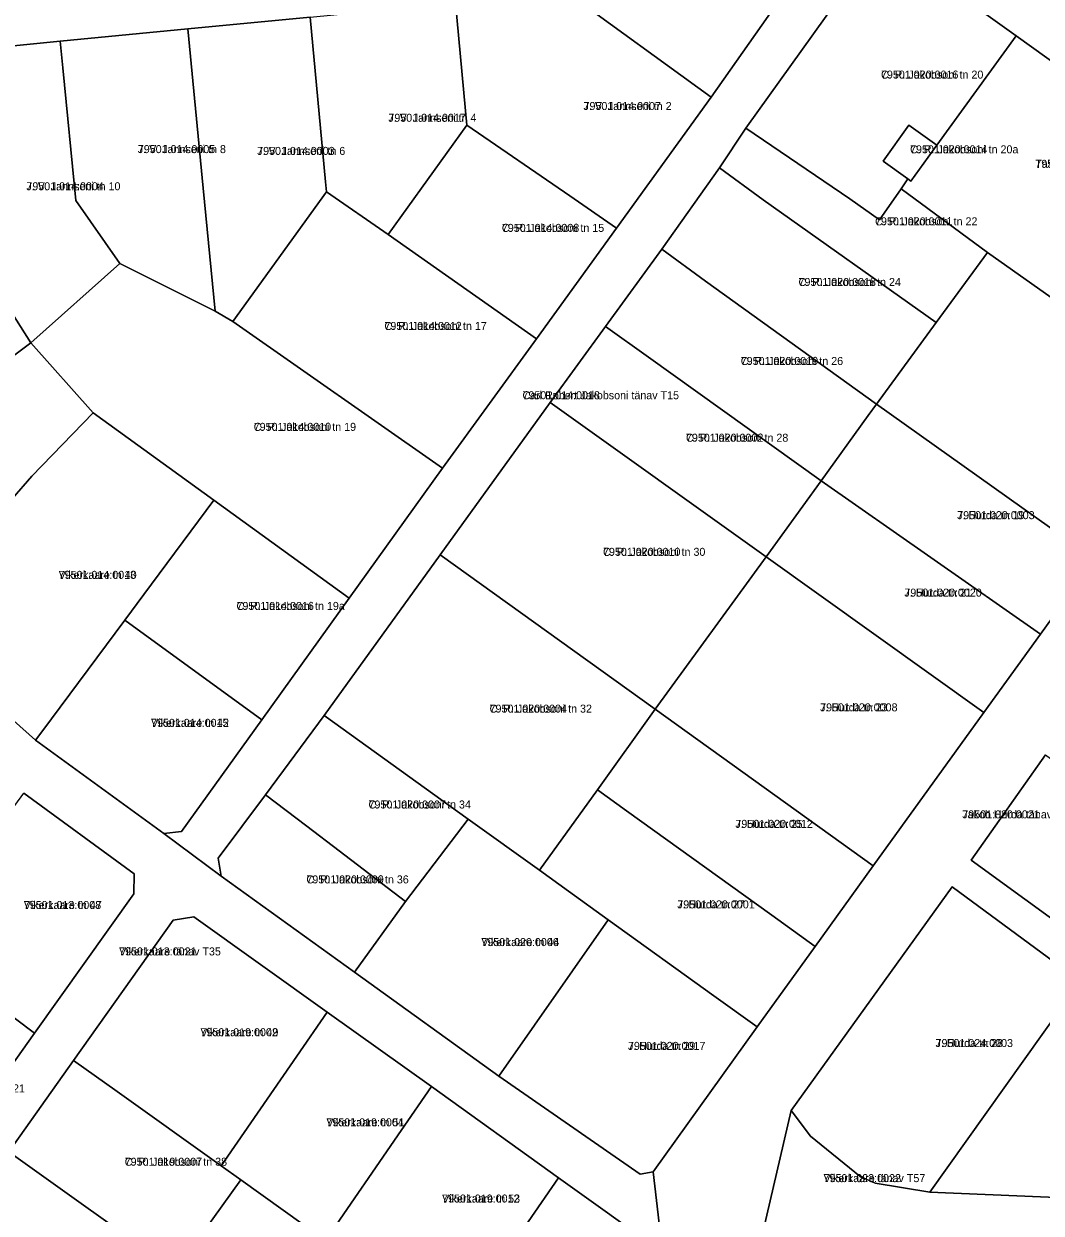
# Model space of a CAD drawing. Extents: x 643847 to 663718, y 6468443 to 6482775.
# Drawn here: x 657889.4 to 658080, y 6474191 to 6474413.9 of the extents above; entities that cross this region are included whole.
import ezdxf

# ---------------------------------------------------------------- set-up
doc = ezdxf.new("R2010")
doc.units = 0
for name, color, linetype in [('L_AADRESS', 7, 'Continuous'), ('PIIR', 7, 'Continuous'), ('TUNNUS', 7, 'Continuous')]:
    doc.layers.add(name, color=color, linetype=linetype)

msp = doc.modelspace()

# ---------------------------------------------------------------- linework, layer by layer
at = {"layer": 'PIIR'}
for points in [[(658104.07, 6474390.98), (658075.3, 6474411.63), (658050.05, 6474429.75), (658042.68, 6474434.98), (658014.36, 6474455.26), (658024.5, 6474469.04), (658038.19, 6474459.42), (658060.05, 6474443.5), (658086.11, 6474424.94)], [(658042.68, 6474434.98), (658018.17, 6474400.14), (657991.14, 6474419.81)], [(657943.04, 6474415.13), (657920.12, 6474412.91), (657896.24, 6474410.59), (657872.36, 6474408.27), (657848.46, 6474405.95), (657814.53, 6474402.66), (657805.44, 6474401.74), (657774.44, 6474398.78), (657749.86, 6474396.48), (657719.99, 6474393.65), (657712.03, 6474392.9), (657682.17, 6474390.07), (657654.81, 6474387.33)], [(658009.06, 6474183.69), (658007.33, 6474198.74), (658026.79, 6474225.9), (658037.65, 6474240.99), (658048.52, 6474256.11), (658069.28, 6474284.81), (658079.88, 6474299.52), (658089.98, 6474313.55)], [(657866.85, 6474301.71), (657891.58, 6474279.62), (657915.62, 6474262.13), (657926.36, 6474254.14), (657951.36, 6474236.17), (657978.39, 6474216.69), (658004.87, 6474198.31), (658007.33, 6474198.74), (658009.06, 6474183.69), (657989.59, 6474197.65), (657965.78, 6474214.73), (657946.25, 6474228.68), (657921.25, 6474246.57), (657917.38, 6474245.89), (657898.73, 6474219.63), (657886.59, 6474202.53)], [(658080.84, 6474276.92), (658066.86, 6474257.16), (658097.72, 6474234.74)], [(657868.11, 6474191.95), (657891.43, 6474224.75), (657910.01, 6474250.88), (657910.09, 6474254.61), (657889.39, 6474269.74)], [(658087.29, 6474234.46), (658063.34, 6474252.18), (658033.15, 6474210.25), (658027.17, 6474184.48)]]:
    msp.add_lwpolyline(points, dxfattribs=at)
for points in [[(658042.68, 6474434.98), (658050.05, 6474429.75), (658024.68, 6474394.3), (658019.72, 6474386.9), (658008.92, 6474371.61), (657998.38, 6474357.15), (657988, 6474342.93), (657967.41, 6474314.34), (657945.66, 6474284.26), (657934.67, 6474269.42), (657925.8, 6474257.54), (657926.36, 6474254.14), (657915.62, 6474262.13), (657918.97, 6474262.55), (657933.98, 6474283.48), (657950.34, 6474306.23), (657967.86, 6474330.6), (657985.44, 6474354.87), (658000.43, 6474375.6), (658018.17, 6474400.14)], [(658050.05, 6474429.75), (658075.3, 6474411.63), (658060.48, 6474391.14), (658055.2, 6474394.85), (658050.41, 6474388.14), (658055.03, 6474384.82), (658053.75, 6474382.96), (658049.7, 6474377.11), (658044.15, 6474381.09), (658024.68, 6474394.3)], [(657991.14, 6474419.81), (658018.17, 6474400.14), (658000.43, 6474375.6), (657991.67, 6474381.63), (657972.37, 6474394.9), (657970.3, 6474417.79)], [(657943.04, 6474415.13), (657970.3, 6474417.79), (657972.37, 6474394.9), (657957.64, 6474374.36), (657946.12, 6474382.4), (657945.92, 6474384.24)], [(657943.04, 6474415.13), (657945.92, 6474384.24), (657946.12, 6474382.4), (657928.54, 6474358.09), (657925.27, 6474360.03), (657923.03, 6474383.05), (657920.12, 6474412.91)], [(657920.12, 6474412.91), (657923.03, 6474383.05), (657925.27, 6474360.03), (657907.41, 6474368.96), (657899.14, 6474380.73), (657896.72, 6474405.61), (657896.24, 6474410.59)], [(658104.07, 6474390.98), (658082.95, 6474361.86), (658069.96, 6474371.03), (658053.75, 6474382.96), (658055.03, 6474384.82), (658055.61, 6474384.4), (658060.48, 6474391.14), (658075.3, 6474411.63)], [(657896.24, 6474410.59), (657896.72, 6474405.61), (657899.14, 6474380.73), (657907.41, 6474368.96), (657890.73, 6474354.06), (657880.98, 6474369.42), (657875.26, 6474378.15), (657872.84, 6474403.3), (657872.36, 6474408.27)], [(657985.44, 6474354.87), (657957.64, 6474374.36), (657972.37, 6474394.9), (657991.67, 6474381.63), (658000.43, 6474375.6)], [(658024.68, 6474394.3), (658044.15, 6474381.09), (658049.7, 6474377.11), (658053.75, 6474382.96), (658069.96, 6474371.03), (658060.32, 6474357.9), (658027.94, 6474380.89), (658019.72, 6474386.9)], [(658055.2, 6474394.85), (658060.48, 6474391.14), (658055.61, 6474384.4), (658055.03, 6474384.82), (658050.41, 6474388.14)], [(658019.72, 6474386.9), (658027.94, 6474380.89), (658060.32, 6474357.9), (658049.16, 6474342.58), (658017.12, 6474365.66), (658008.92, 6474371.61)], [(657967.86, 6474330.6), (657928.54, 6474358.09), (657946.12, 6474382.4), (657957.64, 6474374.36), (657985.44, 6474354.87)], [(658008.92, 6474371.61), (658017.12, 6474365.66), (658049.16, 6474342.58), (658047.62, 6474340.46), (658038.81, 6474328.26), (658006.42, 6474351.41), (657998.38, 6474357.15)], [(657835.99, 6474343.33), (657844.71, 6474348.24), (657868.42, 6474362.2), (657880.98, 6474369.42), (657890.73, 6474354.06), (657878.33, 6474344.85), (657857.35, 6474328.01), (657849.55, 6474321.76)], [(658089.98, 6474313.55), (658049.16, 6474342.58), (658060.32, 6474357.9), (658069.96, 6474371.03), (658082.95, 6474361.86), (658110.68, 6474342.28)], [(657950.34, 6474306.23), (657925, 6474324.6), (657902.41, 6474340.99), (657890.73, 6474354.06), (657907.41, 6474368.96), (657925.27, 6474360.03), (657928.54, 6474358.09), (657967.86, 6474330.6)], [(657998.38, 6474357.15), (658006.42, 6474351.41), (658038.81, 6474328.26), (658028.47, 6474313.97), (657988, 6474342.93)], [(657849.55, 6474321.76), (657857.35, 6474328.01), (657878.33, 6474344.85), (657890.73, 6474354.06), (657902.41, 6474340.99), (657890.93, 6474329.12), (657887.19, 6474324.86), (657866.85, 6474301.71)], [(657988, 6474342.93), (658028.47, 6474313.97), (658007.7, 6474285.42), (657967.41, 6474314.34)], [(658079.88, 6474299.52), (658038.81, 6474328.26), (658047.62, 6474340.46), (658049.16, 6474342.58), (658089.98, 6474313.55)], [(657866.85, 6474301.71), (657887.19, 6474324.86), (657890.93, 6474329.12), (657902.41, 6474340.99), (657925, 6474324.6), (657911.87, 6474306.95), (657908.3, 6474302.15), (657892.78, 6474281.22), (657891.58, 6474279.62)], [(658079.88, 6474299.52), (658069.28, 6474284.81), (658028.47, 6474313.97), (658038.81, 6474328.26)], [(657925, 6474324.6), (657950.34, 6474306.23), (657933.98, 6474283.48), (657908.3, 6474302.15), (657911.87, 6474306.95)], [(658007.7, 6474285.42), (657996.86, 6474270.35), (657986, 6474255.27), (657972.66, 6474264.85), (657945.66, 6474284.26), (657967.41, 6474314.34)], [(658048.52, 6474256.11), (658007.7, 6474285.42), (658028.47, 6474313.97), (658069.28, 6474284.81)], [(657908.3, 6474302.15), (657933.98, 6474283.48), (657918.97, 6474262.55), (657915.62, 6474262.13), (657891.58, 6474279.62), (657892.78, 6474281.22)], [(658037.65, 6474240.99), (658029.53, 6474246.83), (658002.3, 6474266.43), (657996.86, 6474270.35), (658007.7, 6474285.42), (658048.52, 6474256.11)], [(657972.66, 6474264.85), (657960.88, 6474249.41), (657948.46, 6474258.89), (657942.43, 6474263.5), (657934.67, 6474269.42), (657945.66, 6474284.26)], [(658080.84, 6474276.92), (658111.82, 6474254.23), (658097.72, 6474234.74), (658066.86, 6474257.16)], [(657910.09, 6474254.61), (657910.01, 6474250.88), (657891.43, 6474224.75), (657887.84, 6474227.43), (657875.34, 6474236.73), (657868.69, 6474241.89), (657883.59, 6474261.82), (657889.39, 6474269.74)], [(657942.43, 6474263.5), (657948.46, 6474258.89), (657960.88, 6474249.41), (657951.36, 6474236.17), (657926.36, 6474254.14), (657925.8, 6474257.54), (657934.67, 6474269.42)], [(658026.79, 6474225.9), (658018.68, 6474231.74), (657998.88, 6474246), (657991.44, 6474251.35), (657986, 6474255.27), (657996.86, 6474270.35), (658002.3, 6474266.43), (658029.53, 6474246.83), (658037.65, 6474240.99)], [(657951.36, 6474236.17), (657960.88, 6474249.41), (657972.66, 6474264.85), (657986, 6474255.27), (657991.44, 6474251.35), (657998.88, 6474246), (657978.39, 6474216.69)], [(658063.34, 6474252.18), (658087.29, 6474234.46), (658059.17, 6474194.95), (658048.87, 6474196.63), (658046.08, 6474197.88), (658036.76, 6474205.47), (658033.15, 6474210.25)], [(657921.25, 6474246.57), (657946.25, 6474228.68), (657940.58, 6474220.45), (657926.39, 6474199.87), (657906.87, 6474213.82), (657898.73, 6474219.63), (657917.38, 6474245.89)], [(658007.33, 6474198.74), (658004.87, 6474198.31), (657978.39, 6474216.69), (657998.88, 6474246), (658018.68, 6474231.74), (658026.79, 6474225.9)], [(657868.11, 6474191.95), (657849.44, 6474212.04), (657875.34, 6474236.73), (657887.84, 6474227.43), (657891.43, 6474224.75)], [(658059.17, 6474194.95), (658087.29, 6474234.46), (658094.09, 6474229.73), (658113.97, 6474215.91), (658113.95, 6474192.61)], [(657945.92, 6474185.91), (657930.05, 6474197.25), (657926.39, 6474199.87), (657940.58, 6474220.45), (657946.25, 6474228.68), (657965.78, 6474214.73), (657960.1, 6474206.49)], [(657898.73, 6474219.63), (657906.87, 6474213.82), (657926.39, 6474199.87), (657930.05, 6474197.25), (657917.84, 6474180.18), (657886.59, 6474202.53)], [(657965.78, 6474214.73), (657989.59, 6474197.65), (657983.91, 6474189.42), (657971.01, 6474170.74), (657945.92, 6474185.91), (657960.1, 6474206.49)], [(658052.83, 6474184.17), (658027.17, 6474184.48), (658033.15, 6474210.25), (658036.76, 6474205.47), (658046.08, 6474197.88), (658048.87, 6474196.63), (658059.17, 6474194.95), (658113.95, 6474192.61), (658142.38, 6474191.9), (658150.14, 6474187.44), (658141.91, 6474183.41), (658108.53, 6474183.8), (658077, 6474184.04)], [(657875.25, 6474184.67), (657874.69, 6474187.5), (657886.59, 6474202.53), (657917.84, 6474180.18), (657919.13, 6474178.84), (657902.18, 6474163.13), (657898.52, 6474159.73)], [(658009.06, 6474183.69), (658006.06, 6474157.91), (658001.12, 6474158.59), (657986.25, 6474160.63), (657971.01, 6474170.74), (657983.91, 6474189.42), (657989.59, 6474197.65)], [(657898.52, 6474159.73), (657902.18, 6474163.13), (657919.13, 6474178.84), (657917.84, 6474180.18), (657930.05, 6474197.25), (657945.92, 6474185.91), (657931.88, 6474165.52), (657937.44, 6474161.49), (657919.4, 6474144.67), (657915.75, 6474141.27)]]:
    msp.add_lwpolyline(points, close=True, dxfattribs=at)

# ---------------------------------------------------------------- texts
at = {"layer": 'L_AADRESS'}
for s, p in [('C. R. Jakobsoni tn 20', (658049.99, 6474403.6)), ('J. V. Jannseni tn 2', (657994.26, 6474397.71)), ('J. V. Jannseni tn 4', (657957.7, 6474395.51)), ('J. V. Jannseni tn 8', (657910.76, 6474389.64)), ('J. V. Jannseni tn 6', (657933.12, 6474389.3)), ('C. R. Jakobsoni tn 20a', (658055.44, 6474389.6)), ('Taara pst 22', (658078.91, 6474386.88)), ('J. V. Jannseni tn 10', (657889.88, 6474382.68)), ('C. R. Jakobsoni tn 15', (657978.96, 6474374.88)), ('C. R. Jakobsoni tn 22', (658048.88, 6474376.1)), ('C. R. Jakobsoni tn 24', (658034.54, 6474364.74)), ('C. R. Jakobsoni tn 17', (657956.96, 6474356.5)), ('C. R. Jakobsoni tn 26', (658023.72, 6474349.94)), ('Carl Robert Jakobsoni tänav T15', (657982.83, 6474343.52)), ('C. R. Jakobsoni tn 19', (657932.47, 6474337.6)), ('C. R. Jakobsoni tn 28', (658013.45, 6474335.56)), ('J. Hurda tn 19', (658064.27, 6474321.05)), ('C. R. Jakobsoni tn 30', (657997.91, 6474314.18)), ('Vikerkaare tn 40', (657895.93, 6474309.87)), ('J. Hurda tn 21', (658054.37, 6474306.54)), ('C. R. Jakobsoni tn 19a', (657929.24, 6474304.04)), ('C. R. Jakobsoni tn 32', (657976.66, 6474284.8)), ('J. Hurda tn 23', (658038.59, 6474285.04)), ('Vikerkaare tn 42', (657913.24, 6474282.14)), ('C. R. Jakobsoni tn 34', (657953.98, 6474266.84)), ('J. Hurda tn 25', (658022.71, 6474263.21)), ('Jakob Hurda tänav T17', (658065.22, 6474264.99)), ('C. R. Jakobsoni tn 36', (657942.34, 6474252.8)), ('Vikerkaare tn 47', (657889.39, 6474248.01)), ('J. Hurda tn 27', (658011.83, 6474248.12)), ('Vikerkaare tn 44', (657975.12, 6474241.06)), ('Vikerkaare tänav T35', (657907.25, 6474239.31)), ('Vikerkaare tn 49', (657922.49, 6474224.17)), ('J. Hurda tn 29', (658002.59, 6474221.61)), ('J. Hurda tn 28', (658060.22, 6474222.14)), ('C. R. Jakobsoni tn 21', (657870.43, 6474213.64)), ('Vikerkaare tn 51', (657946.09, 6474207.29)), ('C. R. Jakobsoni tn 38', (657908.3, 6474199.9)), ('Vikerkaare tänav T57', (658039.23, 6474196.83)), ('Vikerkaare tn 53', (657967.76, 6474193.01))]:
    msp.add_text(s, height=1.5, dxfattribs=at).set_placement(p)
at = {"layer": 'TUNNUS'}
for s, p in [('79501:020:0016', (658049.99, 6474403.6)), ('79501:014:0007', (657994.26, 6474397.71)), ('79501:014:0017', (657957.7, 6474395.51)), ('79501:014:0005', (657910.76, 6474389.64)), ('79501:014:0003', (657933.12, 6474389.3)), ('79501:020:0014', (658055.44, 6474389.6)), ('79501:020:0013', (658078.91, 6474386.88)), ('79501:014:0004', (657889.88, 6474382.68)), ('79501:014:0008', (657978.96, 6474374.88)), ('79501:020:0011', (658048.88, 6474376.1)), ('79501:020:0018', (658034.54, 6474364.74)), ('79501:014:0012', (657956.96, 6474356.5)), ('79501:020:0019', (658023.72, 6474349.94)), ('79501:014:0018', (657982.83, 6474343.52)), ('79501:014:0010', (657932.47, 6474337.6)), ('79501:020:0002', (658013.45, 6474335.56)), ('79501:020:0003', (658064.27, 6474321.05)), ('79501:020:0010', (657997.91, 6474314.18)), ('79501:014:0013', (657895.93, 6474309.87)), ('79501:020:0020', (658054.37, 6474306.54)), ('79501:014:0016', (657929.24, 6474304.04)), ('79501:020:0004', (657976.66, 6474284.8)), ('79501:020:0008', (658038.59, 6474285.04)), ('79501:014:0015', (657913.24, 6474282.14)), ('79501:020:0007', (657953.98, 6474266.84)), ('79501:020:0012', (658022.71, 6474263.21)), ('79501:020:0021', (658065.22, 6474264.99)), ('79501:020:0009', (657942.34, 6474252.8)), ('79501:013:0008', (657889.39, 6474248.01)), ('79501:020:0001', (658011.83, 6474248.12)), ('79501:020:0006', (657975.12, 6474241.06)), ('79501:013:0021', (657907.25, 6474239.31)), ('79501:019:0002', (657922.49, 6474224.17)), ('79501:020:0017', (658002.59, 6474221.61)), ('79501:024:0003', (658060.22, 6474222.14)), ('79501:019:0004', (657946.09, 6474207.29)), ('79501:019:0007', (657908.3, 6474199.9)), ('79501:023:0022', (658039.23, 6474196.83)), ('79501:019:0012', (657967.76, 6474193.01))]:
    msp.add_text(s, height=1.5, dxfattribs=at).set_placement(p)

doc.saveas('drawing.dxf')
